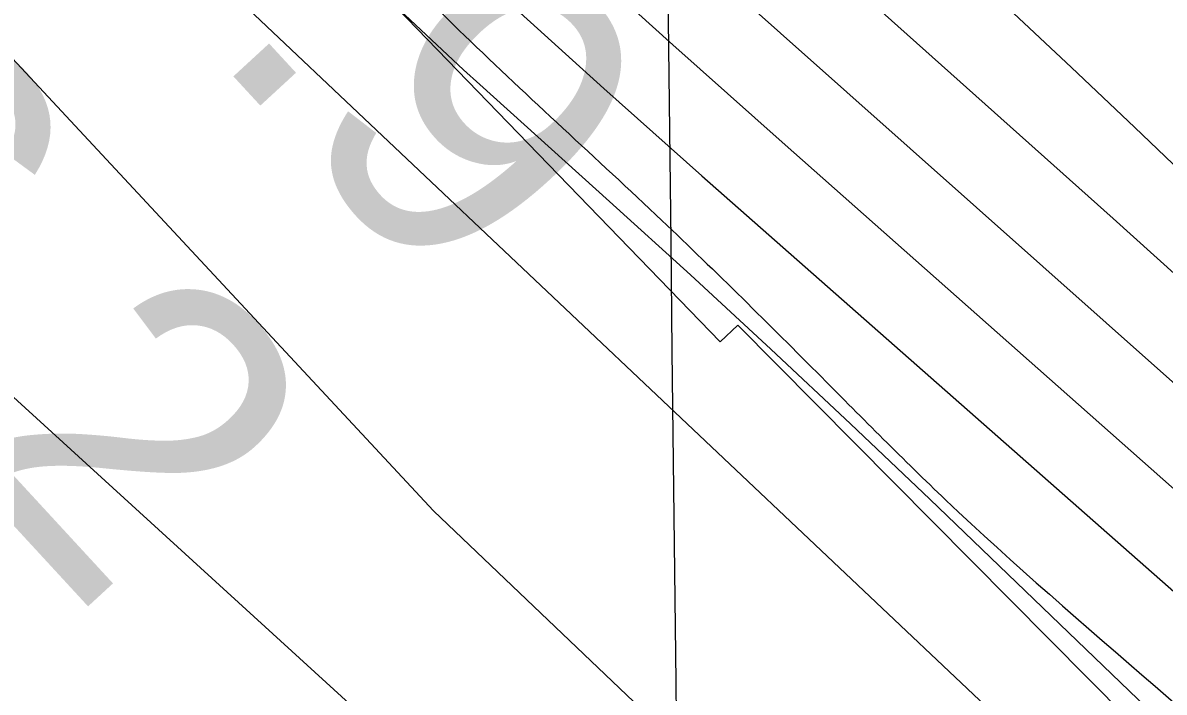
# Model space of a CAD drawing. Extents: x 3684037 to 3722149, y 433263 to 459021.
# Drawn here: x 3698520 to 3698764.9, y 454846 to 454989.7 of the extents above; entities that cross this region are included whole.
import ezdxf

# ---------------------------------------------------------------- set-up
doc = ezdxf.new("R2010")
doc.units = 0
for name, color, linetype in [('V-GRID-MAJR', 7, 'Continuous'), ('V-RIVR-EDGE', 7, 'Continuous'), ('V-RIVR-RANG', 7, 'Continuous'), ('V-RRAP-FSHR', 7, 'Continuous'), ('V-RRAP-RVMT', 7, 'Continuous'), ('V-SITE-VEGE', 7, 'Continuous'), ('V-TOPO-DPTH', 7, 'Continuous'), ('V-TOPO-MINR', 7, 'Continuous'), ('V-TOPO-WATR', 7, 'Continuous')]:
    doc.layers.add(name, color=color, linetype=linetype)

msp = doc.modelspace()

# ---------------------------------------------------------------- linework, layer by layer
at = {"layer": 'V-GRID-MAJR'}
msp.add_spline([(3698844.6580000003, 438800.61600000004), (3698775.0530000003, 444857.971), (3698705.414, 450918.412), (3698635.774, 456978.859), (3698635.739, 456981.935)], degree=3, dxfattribs=at)
at = {"layer": 'V-RIVR-EDGE'}
msp.add_spline([(3696491.0066779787, 456956.9782063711), (3696499.4553224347, 456945.34199248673), (3696522.4302687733, 456915.3618167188), (3696551.057358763, 456881.7283366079), (3696592.6032057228, 456839.5711462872), (3696607.93216852, 456824.5715595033), (3696661.559041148, 456762.16600619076), (3696696.2616399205, 456732.5612011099), (3696736.594384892, 456690.40701044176), (3696782.990640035, 456647.42908685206), (3696798.7219703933, 456631.6197655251), (3696862.8763919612, 456574.8493578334), (3696899.5948280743, 456542.81334935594), (3696931.075486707, 456518.47331862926), (3696942.360776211, 456503.48373068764), (3696952.4489618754, 456494.96701966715), (3696962.1357798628, 456487.66441051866), (3696987.164559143, 456470.6189898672), (3697014.6145429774, 456451.545733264), (3697061.0397947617, 456420.29446222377), (3697092.51945351, 456395.55006416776), (3697134.0832983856, 456360.6714857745), (3697166.7750592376, 456335.519720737), (3697185.733329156, 456316.4674617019), (3697201.4586602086, 456298.23193639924), (3697211.533847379, 456284.4584500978), (3697233.704058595, 456256.0977434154), (3697255.8822688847, 456230.97197536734), (3697279.2685817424, 456203.8213710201), (3697316.3743871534, 456164.9101180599), (3697353.4751931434, 456123.97702845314), (3697376.86850519, 456099.65699541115), (3697406.3293269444, 456076.1306987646), (3697430.1420045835, 456057.8751757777), (3697450.3283747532, 456044.8854270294), (3697520.1299405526, 455982.43987834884), (3697544.344985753, 455963.3746208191), (3697581.899153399, 455942.25453046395), (3697614.612911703, 455925.99884667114), (3697632.779444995, 455913.8228320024), (3697662.244266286, 455891.9140046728), (3697710.2559909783, 455848.12334688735), (3697757.449982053, 455800.69538290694), (3697792.142581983, 455767.04690453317), (3697833.29506034, 455729.3387547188), (3697868.395027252, 455696.90237844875), (3697895.83401236, 455673.381081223), (3697933.746552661, 455633.6590938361), (3697972.883193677, 455598.38214741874), (3698039.4588198, 455539.58390377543), (3698090.2921168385, 455492.14694083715), (3698135.875637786, 455447.553547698), (3698177.0201170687, 455406.6104592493), (3698217.7442308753, 455359.1984934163), (3698254.447668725, 455321.09697499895), (3698281.4702878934, 455292.72426970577), (3698316.178885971, 455265.5456686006), (3698357.3633606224, 455240.777273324), (3698381.983773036, 455222.11538323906), (3698407.7962898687, 455194.9587795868), (3698430.7672366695, 455163.3611345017), (3698450.9326092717, 455141.8796718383), (3698487.6610442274, 455113.8873366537), (3698517.5282330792, 455091.1687747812), (3698534.0722976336, 455076.97492300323), (3698556.2445086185, 455049.42295097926), (3698582.455393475, 455019.83914346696), (3698614.723789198, 454987.00539905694), (3698657.084370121, 454947.27241294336), (3698691.372602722, 454913.62493445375), (3698717.995853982, 454887.2750656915), (3698807.162056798, 454806.5849927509), (3698837.4136152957, 454775.7780844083), (3698881.4006644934, 454739.68040472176), (3698910.451119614, 454713.7289039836), (3698949.181393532, 454677.64422279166), (3698989.1137707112, 454637.1085013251), (3699039.143332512, 454591.69537480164), (3699066.5693191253, 454562.917302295), (3699088.766527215, 454545.4745135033), (3699187.2341784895, 454465.1658105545), (3699228.3926561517, 454429.8838647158), (3699268.3360320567, 454393.79618387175), (3699300.603427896, 454360.55807213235), (3699328.8351495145, 454330.56489786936), (3699382.5040172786, 454285.142772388), (3699427.287802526, 454244.19068498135), (3699474.48879279, 454199.59329230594), (3699500.2963102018, 454170.41485200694), (3699532.5687054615, 454139.1985769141), (3699563.239629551, 454114.45617862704), (3699588.663777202, 454093.7704521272), (3699608.428782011, 454073.9074586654), (3699636.654504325, 454041.4880804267), (3699659.2350821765, 454015.55257783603), (3699675.77214754, 453998.528154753), (3699726.9888143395, 453942.59847801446), (3699768.9330293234, 453898.0140838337), (3699807.6453053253, 453854.6507907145), (3699829.4391459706, 453837.6133691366), (3699865.7672131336, 453811.2395031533), (3699885.1338499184, 453793.8037135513), (3699924.6848571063, 453762.56944054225), (3699939.62745049, 453754.8494655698), (3699950.948735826, 453754.4171014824), (3699975.596145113, 453746.67312928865), (3700001.8420259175, 453731.24217830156), (3700023.635866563, 453714.20475672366), (3700032.9033189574, 453700.8376375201), (3700036.1082610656, 453688.6986185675), (3700042.150773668, 453679.3831717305), (3700052.6343277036, 453667.2261548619), (3700065.938454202, 453651.0184655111), (3700072.3773350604, 453638.4670801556), (3700079.629949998, 453627.93553167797), (3700095.3492817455, 453607.27380239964), (3700141.3091732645, 453551.3571241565), (3700161.453548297, 453521.3839475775), (3700185.6415966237, 453491.4007721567), (3700219.917830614, 453452.90088571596), (3700237.248632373, 453429.80895292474), (3700255.39016856, 453407.52375502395), (3700340.916065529, 453326.4383137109), (3700393.3708314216, 453280.6148205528), (3700435.7384115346, 453243.7124057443), (3700480.938562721, 453207.6117264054), (3700509.197281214, 453188.53647003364), (3700535.03679492, 453172.29778427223), (3700559.2598391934, 453156.4674653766), (3700600.4423140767, 453130.8903354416), (3700613.7624387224, 453121.1525233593), (3700623.455256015, 453116.2761181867), (3700639.1865863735, 453100.46679686), (3700647.6543030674, 453090.74098338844), (3700674.707918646, 453074.9036653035), (3700691.2519831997, 453060.70981352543), (3700727.5790504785, 453033.93158021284), (3700758.2489746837, 453008.7848145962), (3700801.439287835, 452977.5415426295), (3700837.365987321, 452952.38177851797), (3700871.669218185, 452924.799809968), (3700903.9536120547, 452898.43594282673), (3700927.768289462, 452880.9891544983), (3700958.443213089, 452857.86422552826), (3701015.3360207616, 452807.98606035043), (3701048.4261496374, 452780.40709145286), (3701075.4757656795, 452762.9523040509), (3701104.946586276, 452743.4696806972), (3701127.1557929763, 452730.87929985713), (3701156.6316129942, 452713.41851315), (3701182.871494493, 452695.56135818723), (3701204.6743340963, 452682.16324257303), (3701235.3672556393, 452666.31692552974), (3701255.5556255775, 452654.1359114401), (3701285.8311812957, 452633.033819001), (3701312.859799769, 452607.08731768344), (3701321.333515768, 452599.7877081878), (3701332.231435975, 452591.673364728), (3701350.392969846, 452577.47551341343), (3701370.5693411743, 452560.4420913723), (3701389.1312428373, 452544.6257708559), (3701408.9142455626, 452532.0413893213), (3701434.3563911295, 452518.634274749), (3701456.1762287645, 452512.1104037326), (3701467.0801482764, 452506.42226424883), (3701486.0474171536, 452491.0093111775), (3701499.7739088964, 452482.0792338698), (3701518.7451773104, 452468.2837501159), (3701537.71544584, 452454.0838990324), (3701554.2585105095, 452439.48567992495), (3701575.2446163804, 452422.8546254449), (3701592.1970478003, 452410.2772430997), (3701622.4676040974, 452387.15331401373), (3701647.0880165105, 452368.4914239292), (3701696.317842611, 452326.71960313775), (3701727.7935018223, 452300.357735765), (3701754.024384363, 452278.86127483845), (3701780.661634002, 452258.17254868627), (3701815.378231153, 452234.2288862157), (3701863.8053219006, 452194.88526916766), (3701890.44757096, 452176.218379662), (3701916.696451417, 452162.0005306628), (3701938.8906598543, 452143.34463988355), (3701962.310968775, 452129.94252473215), (3701986.9333809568, 452112.0893693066), (3702011.9511615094, 452090.59590803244), (3702032.9382672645, 452074.3692208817), (3702051.095801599, 452058.5539002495), (3702109.1967118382, 452006.6508987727), (3702158.0431681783, 451973.371791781), (3702192.7467668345, 451944.17135402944), (3702212.10640443, 451923.9049931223), (3702228.247101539, 451910.1165085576), (3702239.5593879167, 451906.04483850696), (3702258.9380233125, 451893.4614568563), (3702276.687190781, 451876.0296667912), (3702294.847724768, 451861.42744814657), (3702325.5246481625, 451839.1112538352), (3702353.7743676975, 451816.39669149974), (3702388.483965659, 451789.6224577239), (3702409.064704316, 451772.5880357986), (3702442.5552009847, 451743.3905976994), (3702493.39949675, 451700.4016753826), (3702516.7968083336, 451677.69911165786), (3702543.8364255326, 451656.2006509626), (3702589.0475754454, 451624.5480122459), (3702615.684825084, 451603.85928609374), (3702648.3745861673, 451577.8987863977), (3702681.062347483, 451551.12955204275), (3702714.149476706, 451522.33748115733), (3702744.8174011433, 451496.3819808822), (3702761.7588338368, 451479.35655791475), (3702791.6060250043, 451448.55064945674), (3702806.5166220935, 451427.89091994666), (3702821.8335862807, 451408.0389252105), (3702843.21206087, 451386.5544628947), (3702872.263515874, 451361.0073294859), (3702910.596421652, 451327.7542194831), (3702933.1799991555, 451303.03181888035), (3702957.778414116, 451275.47384755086), (3702989.2290762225, 451239.0027969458), (3703050.153558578, 451184.26222497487), (3703086.0452621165, 451144.94960433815), (3703114.6773515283, 451113.3379608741), (3703144.518543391, 451080.1058484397), (3703160.6482417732, 451061.86932325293), (3703177.999041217, 451046.86473704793), (3703202.5984560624, 451019.7111330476), (3703240.509996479, 450979.5847783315), (3703264.7150428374, 450956.4758475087), (3703289.7208247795, 450930.1299782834), (3703316.7444438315, 450902.16164031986), (3703339.7353883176, 450878.65134182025), (3703374.4159896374, 450840.15045549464), (3703418.3640433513, 450788.2824499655), (3703459.0831577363, 450738.84864748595), (3703496.187963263, 450699.53302719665), (3703592.575784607, 450595.7760185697), (3703613.158523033, 450579.5503313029), (3703630.899691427, 450558.88360260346), (3703650.2393313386, 450530.52989511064), (3703671.586809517, 450496.5100455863), (3703693.352653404, 450468.15033878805), (3703725.2106824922, 450432.8913902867), (3703758.289812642, 450400.86438076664), (3703788.550370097, 450373.69677838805), (3703807.1002731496, 450353.02804992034), (3703820.4073993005, 450338.03346255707), (3703842.9809779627, 450309.2673886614), (3703868.3731293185, 450275.64190762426), (3703879.2420528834, 450255.8009116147), (3703887.6787731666, 450233.5397109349), (3703893.7202858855, 450223.8198967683), (3703916.28986501, 450193.4363535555), (3703936.039871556, 450167.5078501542), (3703950.9524684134, 450147.6568553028), (3704020.6940411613, 450060.94926686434), (3704036.820739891, 450041.49963968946), (3704044.070355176, 450029.75498922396), (3704061.808523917, 450007.87515853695), (3704081.1651618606, 449986.39569564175), (3704102.92200679, 449954.39668287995), (3704113.3945620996, 449937.79162538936), (3704138.3803463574, 449903.35840957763), (3704157.732984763, 449880.2614773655), (3704175.4551553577, 449851.91176940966), (3704189.1496508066, 449830.04193756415), (3704204.878981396, 449813.42388157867), (3704221.8114151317, 449792.75915264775), (3704273.774823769, 449711.7567017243), (3704281.4058090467, 449690.7106028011), (3704297.1151419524, 449666.00520022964), (3704324.09976552, 449622.26653642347), (3704340.627831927, 449601.60280737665), (3704382.924420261, 449535.9903121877), (3704402.6664277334, 449506.826870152), (3704415.9505565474, 449482.5318342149), (3704431.6638889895, 449459.4439009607), (3704449.4010578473, 449437.1597029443), (3704471.9796359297, 449410.4154656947), (3704491.3402734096, 449390.5534721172), (3704521.1754659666, 449354.89515570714), (3704545.7648819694, 449323.6978784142), (3704553.8142329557, 449308.3119222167), (3704563.0746861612, 449292.1142317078), (3704576.7711813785, 449271.05313452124), (3704594.8967194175, 449242.2980593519), (3704618.6604027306, 449204.22853722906), (3704654.934476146, 449156.0188354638), (3704685.1530384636, 449111.86780525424), (3704709.720457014, 449071.77444671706), (3704733.889507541, 449034.1082920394), (3704765.7155403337, 448985.9095890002), (3704789.8765917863, 448945.00849568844), (3704815.2567445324, 448906.53060670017), (3704829.3476082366, 448881.4248363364), (3704849.8933509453, 448850.23755788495), (3704868.8256238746, 448820.6717482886), (3704884.953322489, 448801.6264884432), (3704901.0770215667, 448780.96375928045), (3704913.9707814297, 448762.33086583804), (3704925.642440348, 448740.0616660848), (3704932.4836887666, 448726.70054618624), (3704949.8014920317, 448698.35183811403), (3704967.554659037, 448682.53751736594), (3704988.148396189, 448670.75987072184), (3705014.802643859, 448656.9453891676), (3705046.3013004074, 448639.88397036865), (3705064.055467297, 448624.4740169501), (3705092.2811896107, 448592.0546387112), (3705105.1749494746, 448573.4217452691), (3705120.492913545, 448553.97411786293), (3705145.891064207, 448522.77484080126), (3705180.1662983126, 448483.87058703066), (3705197.4961001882, 448460.3742869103), (3705228.523397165, 448416.22125693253), (3705268.8351445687, 448365.5753523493), (3705295.835766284, 448328.3065658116), (3705331.703472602, 448279.2891292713), (3705359.5048299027, 448238.78340433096), (3705380.039573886, 448203.148085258), (3705402.1547914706, 448152.54717546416), (3705422.2481724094, 448101.95126509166), (3705439.5479777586, 448066.3239450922), (3705459.2609885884, 448025.4338505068)], degree=3, dxfattribs=at)
at = {"layer": 'V-RRAP-FSHR'}
msp.add_lwpolyline([(3696447.933706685, 456956.4769952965), (3696463.2529015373, 456935.9942769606), (3696844.215717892, 456552.5001326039), (3697679.41264667, 455804.33501190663), (3698342.5407112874, 455206.2985313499), (3699589.553576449, 454026.7426902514), (3700353.9081371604, 453272.2594895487), (3701350.79876209, 452530.8752968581), (3702244.1158829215, 451846.2719042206), (3702849.0152114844, 451331.23062374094), (3704120.5385406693, 449801.075614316)], dxfattribs=at)
at = {"layer": 'V-RRAP-RVMT'}
for p, q in [((3698669.6140000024, 454921.21), (3698489.812000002, 455107.09500000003)), ((3698673.415000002, 454924.8220000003), (3698669.614000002, 454921.21000000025)), ((3698761.0130000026, 454836.412), (3698673.415000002, 454924.8220000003))]:
    msp.add_line(p, q, dxfattribs=at)
at = {"layer": 'V-SITE-VEGE'}
msp.add_lwpolyline([(3698938.599, 454492.347), (3698853.717, 454587.719), (3698766.768, 454675.07), (3698700.787, 454732.438), (3698618.754, 454818.243), (3698611.251, 454824.18700000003), (3698499.987, 454925.74700000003), (3698437.365, 454985.184), (3698429.603, 454993.454), (3698423.65, 455002.50200000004), (3698423.386, 455010.52), (3698425.7060000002, 455022.417), (3698431.389, 455031.471), (3698441.471, 455036.908), (3698450.003, 455038.469), (3698461.126, 455035.37), (3698475.3540000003, 455027.621), (3698608.109, 454884.955), (3698769.3170000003, 454731.189), (3698889.643, 454615.928), (3698962.106, 454532.70300000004)], dxfattribs=at)
at = {"layer": 'V-TOPO-DPTH'}
for points in [[(3698052.583281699, 455595.5132039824), (3698339.0197738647, 455310.79770627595), (3698389.7010633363, 455260.9694251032), (3698440.7412014, 455211.515582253), (3698492.3196123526, 455162.6233968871), (3698544.256871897, 455114.1056498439), (3698615.350136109, 455048.41811347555), (3698632.052502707, 455033.07193699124), (3698648.811569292, 455017.7882836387), (3698665.655685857, 455002.59841498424), (3698682.5565024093, 454987.47106946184), (3698836.5119155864, 454850.44281842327), (3698892.6055798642, 454800.0735099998), (3698948.401095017, 454749.3789327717), (3699003.7493864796, 454698.19645233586), (3699058.7995288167, 454646.6887030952), (3699150.1079142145, 454560.5010195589), (3699159.2552737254, 454551.81719501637), (3699168.3693845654, 454543.09881049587), (3699177.4336223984, 454534.3285860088), (3699186.46461156, 454525.5238015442), (3699321.155421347, 454393.45537055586)], [(3699321.155421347, 454393.45537055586), (3699186.46461156, 454525.5238015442), (3699177.4336223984, 454534.3285860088), (3699168.3693845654, 454543.09881049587), (3699159.2552737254, 454551.81719501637), (3699150.1079142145, 454560.5010195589), (3699058.7995288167, 454646.6887030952), (3699003.7493864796, 454698.19645233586), (3698948.401095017, 454749.3789327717), (3698892.6055798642, 454800.0735099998), (3698836.5119155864, 454850.44281842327), (3698682.5565024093, 454987.47106946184), (3698665.655685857, 455002.59841498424), (3698648.811569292, 455017.7882836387), (3698632.052502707, 455033.07193699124), (3698615.350136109, 455048.41811347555), (3698544.256871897, 455114.1056498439), (3698492.3196123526, 455162.6233968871), (3698440.7412014, 455211.515582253), (3698389.7010633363, 455260.9694251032), (3698339.0197738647, 455310.79770627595), (3698052.583281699, 455595.5132039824)], [(3699758.2592056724, 454003.2559851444), (3699220.4489054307, 454524.6998560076), (3699203.118292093, 454541.4706966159), (3699185.766177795, 454558.2192183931), (3699168.381812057, 454574.9342619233), (3699150.975945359, 454591.62698662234), (3698758.5050767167, 454967.29231116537), (3698744.967263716, 454980.12788540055), (3698731.349193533, 454992.87691211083), (3698717.6107375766, 455005.4961175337), (3698703.7920244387, 455018.02877543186), (3698689.9025104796, 455030.48464687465), (3698675.9988694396, 455042.9247020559), (3698662.0740377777, 455055.3410328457), (3698648.135079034, 455067.741547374), (3698504.366372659, 455195.4230841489), (3698428.221481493, 455263.9089066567), (3698352.659983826, 455333.02453369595), (3698277.973576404, 455403.0848675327), (3698203.870562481, 455473.77500590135), (3698078.4913713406, 455594.8946686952)], [(3698078.4913713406, 455594.8946686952), (3698203.870562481, 455473.77500590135), (3698277.973576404, 455403.0848675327), (3698352.659983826, 455333.02453369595), (3698428.221481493, 455263.9089066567), (3698504.366372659, 455195.4230841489), (3698648.135079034, 455067.741547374), (3698662.0740377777, 455055.3410328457), (3698675.9988694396, 455042.9247020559), (3698689.9025104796, 455030.48464687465), (3698703.7920244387, 455018.02877543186), (3698717.6107375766, 455005.4961175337), (3698731.349193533, 454992.87691211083), (3698744.967263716, 454980.12788540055), (3698758.5050767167, 454967.29231116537), (3699150.975945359, 454591.62698662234), (3699168.381812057, 454574.9342619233), (3699185.766177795, 454558.2192183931), (3699203.118292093, 454541.4706966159), (3699220.4489054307, 454524.6998560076), (3699758.2592056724, 454003.2559851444)], [(3698124.5186387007, 455469.4427089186), (3698154.3003693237, 455443.42584568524), (3698183.6694398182, 455416.9249437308), (3698217.699588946, 455385.4649740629), (3698263.5661303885, 455342.65298924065), (3698309.1558090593, 455299.55096005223), (3698354.3301935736, 455256.0138643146), (3698399.2277153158, 455212.186724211), (3698501.278005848, 455111.6095595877), (3698521.4362057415, 455091.84758106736), (3698541.6639183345, 455072.1573932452), (3698561.9958999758, 455052.5748914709), (3698582.3973943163, 455033.06418039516), (3698602.9602741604, 455013.72664331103), (3698623.6687731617, 454994.54816113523), (3698644.595700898, 454975.608261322), (3698665.6682477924, 454956.82741641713), (3699122.7790288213, 454554.10512443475)]]:
    msp.add_lwpolyline(points, dxfattribs=at)
at = {"layer": 'V-TOPO-MINR'}
for points in [[(3698040.438713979, 455595.92937894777), (3698417.104734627, 455216.2442410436), (3698452.9254137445, 455180.510506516), (3698488.9911033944, 455145.0284198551), (3698525.4243088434, 455109.9238049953), (3698562.102524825, 455075.07083800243), (3698590.02872896, 455048.80968708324), (3698613.0227584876, 455027.38030224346), (3698636.1435798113, 455006.08985603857), (3698659.454588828, 454985.0078177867), (3698682.8923896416, 454964.06471817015), (3698984.641158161, 454696.85999977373), (3699014.2305904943, 454670.42947566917), (3699043.6663973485, 454643.83040864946), (3699072.871765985, 454616.97852725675), (3699101.923509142, 454589.9581029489), (3699149.761833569, 454545.07846015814), (3699154.7615597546, 454540.353108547), (3699159.737801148, 454535.60333367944), (3699164.678815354, 454530.81692392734), (3699169.596344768, 454526.0060909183), (3699239.398926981, 454457.21154456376), (3699279.160133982, 454417.94480886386)], [(3698052.583281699, 455595.5132039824), (3698339.0197738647, 455310.79770627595), (3698389.7010633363, 455260.9694251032), (3698440.7412014, 455211.515582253), (3698492.3196123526, 455162.6233968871), (3698544.256871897, 455114.1056498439), (3698615.350136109, 455048.41811347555), (3698632.052502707, 455033.07193699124), (3698648.811569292, 455017.7882836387), (3698665.655685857, 455002.59841498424), (3698682.5565024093, 454987.47106946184), (3698836.5119155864, 454850.44281842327), (3698892.6055798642, 454800.0735099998), (3698948.401095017, 454749.3789327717), (3699003.7493864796, 454698.19645233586), (3699058.7995288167, 454646.6887030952), (3699150.1079142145, 454560.5010195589), (3699159.2552737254, 454551.81719501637), (3699168.3693845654, 454543.09881049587), (3699177.4336223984, 454534.3285860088), (3699186.46461156, 454525.5238015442), (3699321.155421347, 454393.45537055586)], [(3698065.2531323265, 455595.16609114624), (3698265.218484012, 455399.1952809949), (3698330.105418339, 455336.33967611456), (3698395.472507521, 455273.9933843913), (3698461.559828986, 455212.41106240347), (3698528.127305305, 455151.3380535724), (3698641.816216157, 455048.24348577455), (3698651.908810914, 455039.11024169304), (3698662.01386567, 455029.9908328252), (3698672.1376104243, 455020.8921767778), (3698682.2738151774, 455011.8073559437), (3698753.9177029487, 454947.7271946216), (3698799.6958520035, 454906.4073008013), (3698845.2215894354, 454864.8136338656), (3698890.368709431, 454822.8093072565), (3698935.2634178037, 454780.5312075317), (3699150.5100252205, 454575.9825421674), (3699163.784872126, 454563.31894610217), (3699177.0271978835, 454550.62156305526), (3699190.2207419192, 454537.8734995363), (3699203.3817648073, 454525.0916490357), (3699572.634640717, 454165.0988731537)], [(3698078.4913713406, 455594.8946686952), (3698203.870562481, 455473.77500590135), (3698277.973576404, 455403.0848675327), (3698352.659983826, 455333.02453369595), (3698428.221481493, 455263.9089066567), (3698504.366372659, 455195.4230841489), (3698648.135079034, 455067.741547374), (3698662.0740377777, 455055.3410328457), (3698675.9988694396, 455042.9247020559), (3698689.9025104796, 455030.48464687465), (3698703.7920244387, 455018.02877543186), (3698717.6107375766, 455005.4961175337), (3698731.349193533, 454992.87691211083), (3698744.967263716, 454980.12788540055), (3698758.5050767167, 454967.29231116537), (3699150.975945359, 454591.62698662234), (3699168.381812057, 454574.9342619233), (3699185.766177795, 454558.2192183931), (3699203.118292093, 454541.4706966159), (3699220.4489054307, 454524.6998560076), (3699758.2592056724, 454003.2559851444)], [(3697976.955628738, 455530.37622170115), (3698566.5079774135, 455023.95877291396), (3698574.5292824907, 455017.2934274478), (3698582.284072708, 455010.28620478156), (3698590.6090302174, 455002.2777443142), (3698594.002275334, 454999.01877179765), (3698597.3990204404, 454995.7634572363), (3698600.8010155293, 454992.5136296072), (3698604.2065106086, 454989.26745993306), (3698607.6276327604, 454986.03807226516), (3698611.0660883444, 454982.8273997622), (3698614.530544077, 454979.64480000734), (3698618.012333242, 454976.4809154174), (3698645.8758122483, 454951.3676356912), (3698663.2247236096, 454935.5777833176), (3698680.470165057, 454919.67679994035), (3698697.560401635, 454903.60912005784), (3698714.547168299, 454887.4303091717), (3699088.076209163, 454528.1930634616), (3699103.071858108, 454513.8056124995), (3699118.090355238, 454499.4421088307), (3699133.1431246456, 454485.1145261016), (3699148.218742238, 454470.81089066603), (3699406.4944801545, 454226.34634876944)]]:
    msp.add_lwpolyline(points, dxfattribs=at)
at = {"layer": 'V-TOPO-WATR'}
msp.add_lwpolyline([(3698124.5186387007, 455469.4427089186), (3698154.3003693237, 455443.42584568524), (3698183.6694398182, 455416.9249437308), (3698217.699588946, 455385.4649740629), (3698263.5661303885, 455342.65298924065), (3698309.1558090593, 455299.55096005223), (3698354.3301935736, 455256.0138643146), (3698399.2277153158, 455212.186724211), (3698501.278005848, 455111.6095595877), (3698521.4362057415, 455091.84758106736), (3698541.6639183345, 455072.1573932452), (3698561.9958999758, 455052.5748914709), (3698582.3973943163, 455033.06418039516), (3698602.9602741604, 455013.72664331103), (3698623.6687731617, 454994.54816113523), (3698644.595700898, 454975.608261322), (3698665.6682477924, 454956.82741641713), (3699122.7790288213, 454554.10512443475)], dxfattribs=at)

# ---------------------------------------------------------------- texts
at = {"layer": 'V-RIVR-RANG'}
for s, p in [('5.9', (3698525.850219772, 455020.8722852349)), ('6.2', (3698452.644929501, 454952.74626855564))]:
    msp.add_text(s, height=67, rotation=312.6483257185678, dxfattribs=at).set_placement(p)

doc.saveas('drawing.dxf')
